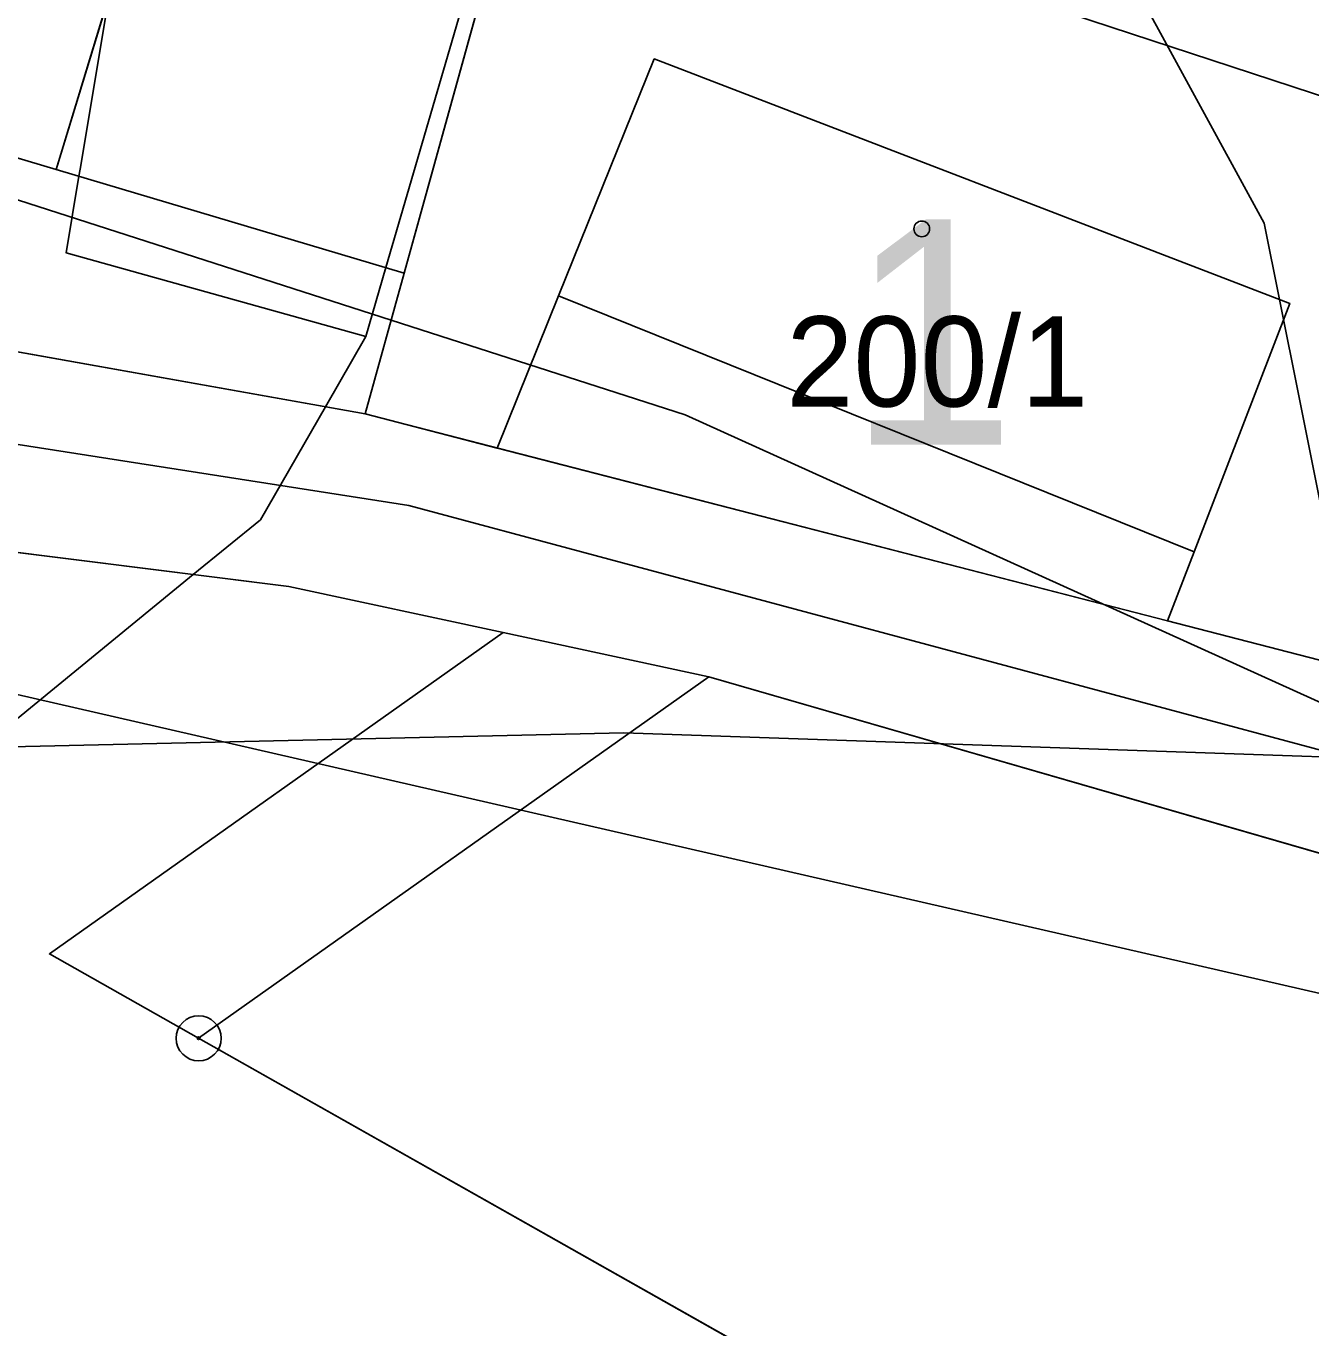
# Model space of a CAD drawing. Extents: x -706130 to -698555, y -971544 to -967260.
# Drawn here: x -703751.52 to -703723.03, y -970341.99 to -970313.12 of the extents above; entities that cross this region are included whole.
import ezdxf

# ---------------------------------------------------------------- set-up
doc = ezdxf.new("R2010")
doc.units = 0
for name, color, linetype in [('BPEJ hranice S', 7, 'Continuous'), ('BPEJ I-II trida ochrany S', 7, 'Continuous'), ('Docházková izochrona - VLAK N', 7, 'Continuous'), ('Hranice intravilán', 7, 'Continuous'), ('KN_Budovy', 7, 'Continuous'), ('KN_Budovy_cisla_domovni', 7, 'Continuous'), ('KN_Hranice_parcel', 7, 'Continuous'), ('KN_Hranice_parcel_vnitrni_kresba', 7, 'Continuous'), ('KN_Parcelni cisla', 7, 'Continuous'), ('KN_Polygon parcely', 7, 'Continuous'), ('KN_POZEMKY_13_ZASTAVENA PLOCHA', 7, 'Continuous'), ('KN_POZEMKY_14_OSTATNI PLOCHA', 7, 'Continuous'), ('KN_POZEMKY_5_ZAHRADA', 7, 'Continuous'), ('KN_POZEMKY_7_TTP', 7, 'Continuous'), ('KN_VYUZITI_17_ostatni plocha_ostatni komunikace', 7, 'Continuous'), ('KN_VYUZITI_23_ostatni plocha_manipulacni plocha', 7, 'Continuous'), ('KN_Značky bodu BP', 7, 'Continuous'), ('KN_Značky budov', 7, 'Continuous'), ('Komunikace mistni obsluzne - osy S', 7, 'Continuous'), ('OP lesa 30 m', 7, 'Continuous'), ('Plochy smíšené obytné venkovské S', 7, 'Continuous'), ('Plochy verejnych prostranstvi - komunikace ostatni S', 7, 'Continuous'), ('Plochy zemědělské všeobecné CELEK S', 7, 'Continuous'), ('Regulační bloky v krajině S', 7, 'Continuous'), ('Regulační bloky zastavěné S', 7, 'Continuous'), ('Trasy turistické N', 7, 'Continuous'), ('Vodovodní řady - rozváděcí S', 7, 'Continuous'), ('VÝŠKOPIS_vrstevnice hlavní', 7, 'Continuous'), ('Zastavene uzemi N', 7, 'Continuous'), ('Zastavene uzemi plochy N', 7, 'Continuous')]:
    doc.layers.add(name, color=color, linetype=linetype)

msp = doc.modelspace()

# ---------------------------------------------------------------- linework, layer by layer
at = {"layer": 'BPEJ hranice S'}
for points in [[(-703706.21, -970299.88), (-703738.09, -970298.78), (-703738.433, -970300.412), (-703738.606, -970300.403), (-703739.984, -970305.959), (-703740.406, -970307.661), (-703740.513, -970308.092), (-703743.537, -970318.478), (-703743.98, -970320.002), (-703750.626, -970318.152), (-703750.343, -970316.451), (-703750.317, -970316.296), (-703749.674, -970312.436), (-703749.528, -970311.561), (-703758.717, -970309.595), (-703758.602, -970307.109), (-703763.605, -970306.313), (-703764.786, -970306.126), (-703767.214, -970317.579), (-703767.617, -970319.481), (-703779.407, -970316.938)], [(-703722.205, -970326.79), (-703723.373, -970320.95), (-703723.638, -970319.627), (-703723.727, -970319.182), (-703724.064, -970317.494), (-703728.877, -970308.667), (-703729.639, -970307.269), (-703731.225, -970306.055), (-703738.456, -970300.518), (-703738.606, -970300.403), (-703738.433, -970300.412), (-703738.09, -970298.78), (-703706.21, -970299.88)], [(-703778.003, -970335.931), (-703771.474, -970334.73), (-703762.605, -970333.098), (-703752.163, -970328.849), (-703747.808, -970325.284), (-703746.322, -970324.068), (-703744.88, -970321.563), (-703743.98, -970320.002), (-703743.537, -970318.478), (-703740.513, -970308.092), (-703740.406, -970307.661), (-703739.984, -970305.959), (-703738.606, -970300.403), (-703738.456, -970300.518), (-703731.225, -970306.055), (-703729.639, -970307.269), (-703728.877, -970308.667), (-703724.064, -970317.494), (-703723.727, -970319.182), (-703723.638, -970319.627), (-703723.373, -970320.95), (-703722.205, -970326.79)]]:
    msp.add_lwpolyline(points, dxfattribs=at)
at = {"layer": 'BPEJ I-II trida ochrany S'}
msp.add_line((-703747.808, -970325.284), (-703799.81, -970318.76), dxfattribs=at)
msp.add_lwpolyline([(-703871.148, -970313.219), (-703866.143, -970313.622), (-703850.568, -970318.934), (-703834.64, -970325.662), (-703815.702, -970332.921), (-703794.994, -970335.931), (-703778.003, -970335.931), (-703771.474, -970334.73), (-703762.605, -970333.098), (-703752.163, -970328.849), (-703747.808, -970325.284)], dxfattribs=at)
at = {"layer": 'Docházková izochrona - VLAK N'}
msp.add_circle((-704165.451, -969778.767), 800, dxfattribs=at)
at = {"layer": 'Hranice intravilán'}
msp.add_lwpolyline([(-703779.568, -970321.3), (-703745.69, -970325.55), (-703740.94, -970326.57), (-703736.38, -970327.55), (-703708.6, -970335.58), (-703708.6, -970335.58), (-703697.44, -970337.82), (-703702.57, -970361.06), (-703680.99, -970373.62), (-703677.44, -970375.45), (-703667.6, -970380.62), (-703658.2, -970385.54), (-703677.81, -970390.42), (-703676.96, -970394.67), (-703680.68, -970395.2), (-703689.12, -970396.4), (-703695.42, -970397.52), (-703706.66, -970399.52), (-703700.52, -970426.11), (-703671.68, -970421.04), (-703635.34, -970415.7)], dxfattribs=at)
at = {"layer": 'KN_Budovy'}
for points in [[(-703750.85, -970316.3), (-703748.85, -970309.73), (-703756.89, -970307.28), (-703756.24, -970305.18), (-703762.65, -970303.23), (-703765.36, -970311.98)], [(-703737.59, -970313.85), (-703739.71, -970319.1), (-703725.62, -970324.78), (-703723.5, -970319.27)]]:
    msp.add_lwpolyline(points, close=True, dxfattribs=at)
at = {"layer": 'KN_Hranice_parcel'}
for p, q in [((-703743.13, -970318.6), (-703739.49, -970305.44)), ((-703767.1, -970317.6), (-703744, -970321.72)), ((-703744, -970321.72), (-703743.13, -970318.6)), ((-703744, -970321.72), (-703741.07, -970322.48)), ((-703741.07, -970322.48), (-703726.21, -970326.31)), ((-703726.21, -970326.31), (-703708.75, -970330.82)), ((-703702.57, -970361.06), (-703747.69, -970335.57))]:
    msp.add_line(p, q, dxfattribs=at)
for points in [[(-703743.13, -970318.6), (-703750.85, -970316.3), (-703748.85, -970309.73), (-703756.89, -970307.28), (-703756.24, -970305.18), (-703762.65, -970303.23), (-703765.36, -970311.98), (-703767.1, -970317.6)], [(-703747.69, -970335.57), (-703751, -970333.7), (-703740.94, -970326.57), (-703745.69, -970325.55), (-703799.81, -970318.76), (-703832.11, -970306.19), (-703836.12, -970303.81)], [(-703726.21, -970326.31), (-703725.62, -970324.78), (-703723.5, -970319.27), (-703737.59, -970313.85), (-703739.71, -970319.1), (-703741.07, -970322.48)], [(-703697.44, -970337.82), (-703708.6, -970335.58), (-703736.38, -970327.55), (-703747.69, -970335.57)]]:
    msp.add_lwpolyline(points, dxfattribs=at)
at = {"layer": 'KN_Hranice_parcel_vnitrni_kresba'}
for p, q in [((-703750.85, -970316.3), (-703765.36, -970311.98)), ((-703725.62, -970324.78), (-703739.71, -970319.1))]:
    msp.add_line(p, q, dxfattribs=at)
at = {"layer": 'KN_Polygon parcely'}
for points in [[(-703743.13, -970318.6), (-703739.49, -970305.44), (-703738.09, -970298.78), (-703775.52, -970299.64), (-703778.3, -970315.6), (-703767.1, -970317.6), (-703765.36, -970311.98), (-703762.65, -970303.23), (-703756.24, -970305.18), (-703756.89, -970307.28), (-703748.85, -970309.73), (-703750.85, -970316.3)], [(-703762.65, -970303.23), (-703765.36, -970311.98), (-703767.1, -970317.6), (-703744, -970321.72), (-703743.13, -970318.6), (-703750.85, -970316.3), (-703748.85, -970309.73), (-703756.89, -970307.28), (-703756.24, -970305.18)], [(-703708.75, -970330.82), (-703705.03, -970315.92), (-703739.49, -970305.44), (-703743.13, -970318.6), (-703744, -970321.72), (-703741.07, -970322.48), (-703739.71, -970319.1), (-703737.59, -970313.85), (-703723.5, -970319.27), (-703725.62, -970324.78), (-703726.21, -970326.31)], [(-703723.5, -970319.27), (-703737.59, -970313.85), (-703739.71, -970319.1), (-703741.07, -970322.48), (-703726.21, -970326.31), (-703725.62, -970324.78)], [(-703708.6, -970335.58), (-703736.38, -970327.55), (-703747.69, -970335.57), (-703702.57, -970361.06), (-703697.44, -970337.82)]]:
    msp.add_lwpolyline(points, close=True, dxfattribs=at)
for points in [[(-703634.72, -970358.12), (-703636.8, -970356.67), (-703639.36, -970354.95), (-703648.37, -970348.91), (-703679.36, -970337.91), (-703708.75, -970330.82), (-703726.21, -970326.31), (-703741.07, -970322.48), (-703744, -970321.72), (-703767.1, -970317.6), (-703778.3, -970315.6)], [(-703799.81, -970318.76), (-703745.69, -970325.55), (-703740.94, -970326.57), (-703751, -970333.7), (-703747.69, -970335.57), (-703736.38, -970327.55), (-703708.6, -970335.58), (-703697.44, -970337.82), (-703679.83, -970341.68), (-703668.85, -970345.79), (-703666.22, -970346.77), (-703650.61, -970352.61), (-703647.74, -970354.41), (-703641.62, -970358.25), (-703636.11, -970363.08), (-703623.01, -970370.91)], [(-703781.1, -970410.72), (-703763.94, -970409.03), (-703727.07, -970403.05), (-703717.43, -970401.38), (-703706.66, -970399.52), (-703698.37, -970398.04), (-703695.42, -970397.52), (-703690.3, -970396.61), (-703677.44, -970375.45), (-703680.99, -970373.62), (-703702.57, -970361.06), (-703747.69, -970335.57), (-703751, -970333.7), (-703740.94, -970326.57), (-703745.69, -970325.55), (-703799.81, -970318.76)]]:
    msp.add_lwpolyline(points, dxfattribs=at)
at = {"layer": 'KN_POZEMKY_13_ZASTAVENA PLOCHA'}
for p, q in [((-703748.85, -970309.73), (-703750.85, -970316.3)), ((-703739.71, -970319.1), (-703737.59, -970313.85)), ((-703737.59, -970313.85), (-703723.5, -970319.27)), ((-703750.85, -970316.3), (-703743.13, -970318.6)), ((-703744, -970321.72), (-703767.1, -970317.6)), ((-703743.13, -970318.6), (-703744, -970321.72)), ((-703741.07, -970322.48), (-703739.71, -970319.1)), ((-703723.5, -970319.27), (-703725.62, -970324.78)), ((-703726.21, -970326.31), (-703741.07, -970322.48)), ((-703725.62, -970324.78), (-703726.21, -970326.31))]:
    msp.add_line(p, q, dxfattribs=at)
at = {"layer": 'KN_POZEMKY_14_OSTATNI PLOCHA'}
for p, q in [((-703739.49, -970305.44), (-703743.13, -970318.6)), ((-703750.85, -970316.3), (-703748.85, -970309.73)), ((-703743.13, -970318.6), (-703750.85, -970316.3)), ((-703767.1, -970317.6), (-703744, -970321.72)), ((-703745.69, -970325.55), (-703799.81, -970318.76)), ((-703744, -970321.72), (-703741.07, -970322.48)), ((-703741.07, -970322.48), (-703726.21, -970326.31)), ((-703740.94, -970326.57), (-703745.69, -970325.55)), ((-703726.21, -970326.31), (-703708.75, -970330.82)), ((-703751, -970333.7), (-703740.94, -970326.57)), ((-703736.38, -970327.55), (-703747.69, -970335.57)), ((-703708.6, -970335.58), (-703736.38, -970327.55)), ((-703747.69, -970335.57), (-703751, -970333.7))]:
    msp.add_line(p, q, dxfattribs=at)
at = {"layer": 'KN_POZEMKY_5_ZAHRADA'}
for p, q in [((-703743.13, -970318.6), (-703739.49, -970305.44)), ((-703737.59, -970313.85), (-703739.71, -970319.1)), ((-703723.5, -970319.27), (-703737.59, -970313.85)), ((-703744, -970321.72), (-703743.13, -970318.6)), ((-703739.71, -970319.1), (-703741.07, -970322.48)), ((-703725.62, -970324.78), (-703723.5, -970319.27)), ((-703741.07, -970322.48), (-703744, -970321.72)), ((-703726.21, -970326.31), (-703725.62, -970324.78)), ((-703708.75, -970330.82), (-703726.21, -970326.31)), ((-703747.69, -970335.57), (-703736.38, -970327.55)), ((-703736.38, -970327.55), (-703708.6, -970335.58)), ((-703702.57, -970361.06), (-703747.69, -970335.57))]:
    msp.add_line(p, q, dxfattribs=at)
at = {"layer": 'KN_POZEMKY_7_TTP'}
for p, q in [((-703799.81, -970318.76), (-703745.69, -970325.55)), ((-703745.69, -970325.55), (-703740.94, -970326.57)), ((-703740.94, -970326.57), (-703751, -970333.7)), ((-703751, -970333.7), (-703747.69, -970335.57)), ((-703747.69, -970335.57), (-703702.57, -970361.06))]:
    msp.add_line(p, q, dxfattribs=at)
at = {"layer": 'KN_VYUZITI_17_ostatni plocha_ostatni komunikace'}
for p, q in [((-703767.1, -970317.6), (-703744, -970321.72)), ((-703745.69, -970325.55), (-703799.81, -970318.76)), ((-703744, -970321.72), (-703741.07, -970322.48)), ((-703741.07, -970322.48), (-703726.21, -970326.31)), ((-703740.94, -970326.57), (-703745.69, -970325.55)), ((-703726.21, -970326.31), (-703708.75, -970330.82)), ((-703751, -970333.7), (-703740.94, -970326.57)), ((-703736.38, -970327.55), (-703747.69, -970335.57)), ((-703708.6, -970335.58), (-703736.38, -970327.55)), ((-703747.69, -970335.57), (-703751, -970333.7))]:
    msp.add_line(p, q, dxfattribs=at)
at = {"layer": 'KN_VYUZITI_23_ostatni plocha_manipulacni plocha'}
for p, q in [((-703739.49, -970305.44), (-703743.13, -970318.6)), ((-703750.85, -970316.3), (-703748.85, -970309.73)), ((-703743.13, -970318.6), (-703750.85, -970316.3))]:
    msp.add_line(p, q, dxfattribs=at)
at = {"layer": 'KN_Značky bodu BP'}
for radius in [0.5, 0.0303]:
    msp.add_circle((-703747.69, -970335.57), radius, dxfattribs=at)
at = {"layer": 'KN_Značky budov'}
msp.add_circle((-703731.657, -970317.619), 0.175, dxfattribs=at)
at = {"layer": 'Komunikace mistni obsluzne - osy S'}
msp.add_lwpolyline([(-703799.428, -970313.344), (-703772.67, -970319.119), (-703743.027, -970323.757), (-703708.137, -970333.12), (-703680.068, -970339.508), (-703649.725, -970350.621), (-703637.833, -970358.584), (-703617.917, -970371.863), (-703601.041, -970383.676), (-703594.395, -970389.101), (-703577.781, -970405.465), (-703560.38, -970424.891), (-703546.214, -970436.092), (-703539.83, -970448.867), (-703526.801, -970463.743), (-703512.023, -970487.895), (-703508.088, -970496.558), (-703493.66, -970517.034), (-703472.761, -970538.298), (-703457.371, -970558.511), (-703445.042, -970579.512), (-703433.936, -970599.551), (-703430.788, -970606.026), (-703418.218, -970645.464)], dxfattribs=at)
at = {"layer": 'OP lesa 30 m'}
msp.add_lwpolyline([(-703831.648, -970331.222), (-703808.468, -970330.408), (-703774.83, -970329.632), (-703738.263, -970328.792), (-703707.764, -970329.844), (-703705.798, -970329.98), (-703676.368, -970333.676)], dxfattribs=at)
at = {"layer": 'Plochy smíšené obytné venkovské S'}
for p, q in [((-703767.1, -970317.6), (-703744, -970321.72)), ((-703744, -970321.72), (-703741.07, -970322.48)), ((-703741.07, -970322.48), (-703726.21, -970326.31)), ((-703726.21, -970326.31), (-703708.75, -970330.82)), ((-703747.69, -970335.57), (-703702.57, -970361.06))]:
    msp.add_line(p, q, dxfattribs=at)
msp.add_lwpolyline([(-703697.44, -970337.82), (-703708.6, -970335.58), (-703736.38, -970327.55), (-703747.69, -970335.57)], dxfattribs=at)
at = {"layer": 'Plochy verejnych prostranstvi - komunikace ostatni S'}
for points in [[(-703636.8, -970356.67), (-703639.36, -970354.95), (-703648.37, -970348.91), (-703679.36, -970337.91), (-703708.75, -970330.82), (-703726.21, -970326.31), (-703741.07, -970322.48), (-703744, -970321.72), (-703767.1, -970317.6), (-703778.3, -970315.6), (-703800.34, -970310.36), (-703832.7, -970301.24), (-703833.56, -970299.93), (-703835.24, -970297.19), (-703841.1, -970287.62), (-703842.85, -970284.68), (-703846.02, -970280.19), (-703897.1, -970221.34), (-703897.74, -970209.3), (-703903.88, -970183.76), (-703945.94, -970163.28), (-703988.89, -970158.47)], [(-703799.81, -970318.76), (-703745.69, -970325.55), (-703740.94, -970326.57), (-703751, -970333.7), (-703747.69, -970335.57), (-703736.38, -970327.55), (-703708.6, -970335.58), (-703697.44, -970337.82), (-703679.83, -970341.68), (-703668.85, -970345.79), (-703666.22, -970346.77), (-703650.61, -970352.61), (-703647.74, -970354.41), (-703641.62, -970358.25), (-703636.11, -970363.08), (-703623.01, -970370.91)]]:
    msp.add_lwpolyline(points, dxfattribs=at)
at = {"layer": 'Plochy zemědělské všeobecné CELEK S'}
for p, q in [((-703745.69, -970325.55), (-703799.81, -970318.76)), ((-703740.94, -970326.57), (-703745.69, -970325.55)), ((-703751, -970333.7), (-703740.94, -970326.57)), ((-703747.69, -970335.57), (-703751, -970333.7)), ((-703702.57, -970361.06), (-703747.69, -970335.57))]:
    msp.add_line(p, q, dxfattribs=at)
at = {"layer": 'Regulační bloky v krajině S'}
for p, q in [((-703745.69, -970325.55), (-703799.81, -970318.76)), ((-703740.94, -970326.57), (-703745.69, -970325.55)), ((-703751, -970333.7), (-703740.94, -970326.57)), ((-703747.69, -970335.57), (-703751, -970333.7)), ((-703702.57, -970361.06), (-703747.69, -970335.57))]:
    msp.add_line(p, q, dxfattribs=at)
at = {"layer": 'Regulační bloky zastavěné S'}
for p, q in [((-703767.1, -970317.6), (-703744, -970321.72)), ((-703744, -970321.72), (-703741.07, -970322.48)), ((-703741.07, -970322.48), (-703726.21, -970326.31)), ((-703726.21, -970326.31), (-703708.75, -970330.82)), ((-703747.69, -970335.57), (-703702.57, -970361.06))]:
    msp.add_line(p, q, dxfattribs=at)
for points in [[(-703636.8, -970356.67), (-703639.36, -970354.95), (-703648.37, -970348.91), (-703679.36, -970337.91), (-703708.75, -970330.82), (-703726.21, -970326.31), (-703741.07, -970322.48), (-703744, -970321.72), (-703767.1, -970317.6), (-703778.3, -970315.6), (-703800.34, -970310.36), (-703832.7, -970301.24), (-703833.56, -970299.93), (-703835.24, -970297.19), (-703841.1, -970287.62), (-703842.85, -970284.68)], [(-703799.81, -970318.76), (-703745.69, -970325.55), (-703740.94, -970326.57), (-703751, -970333.7), (-703747.69, -970335.57), (-703736.38, -970327.55), (-703708.6, -970335.58), (-703697.44, -970337.82), (-703679.83, -970341.68), (-703668.85, -970345.79), (-703666.22, -970346.77), (-703650.61, -970352.61), (-703647.74, -970354.41), (-703641.62, -970358.25), (-703636.11, -970363.08), (-703623.01, -970370.91)], [(-703697.44, -970337.82), (-703708.6, -970335.58), (-703736.38, -970327.55), (-703747.69, -970335.57)]]:
    msp.add_lwpolyline(points, dxfattribs=at)
at = {"layer": 'Trasy turistické N'}
msp.add_lwpolyline([(-703778.3, -970315.6), (-703744, -970321.72), (-703726.21, -970326.31), (-703708.75, -970330.82), (-703679.36, -970337.91), (-703648.37, -970348.91), (-703639.36, -970354.95), (-703605.17, -970378.02)], dxfattribs=at)
at = {"layer": 'Vodovodní řady - rozváděcí S'}
msp.add_lwpolyline([(-703414.392, -970657.693), (-703429.867, -970607.822), (-703442.266, -970580.55), (-703453.418, -970563.041), (-703463.4, -970548.877), (-703475.5, -970533.543), (-703488.102, -970519.658), (-703499.868, -970504.849), (-703513.523, -970483.871), (-703531.459, -970457.7), (-703535.385, -970452.279), (-703550.662, -970437.263), (-703601.286, -970390.979), (-703638.654, -970361.134), (-703658.242, -970351.978), (-703680.412, -970345.708), (-703705.115, -970338.641), (-703778.014, -970321.904)], dxfattribs=at)
at = {"layer": 'VÝŠKOPIS_vrstevnice hlavní'}
for points in [[(-703756.021, -970289.924), (-703756.021, -970293.348), (-703754.451, -970297.914), (-703749.03, -970303.906), (-703745.464, -970306.474), (-703736.903, -970310.04), (-703709.511, -970319.029), (-703692.39, -970326.163), (-703670.133, -970337.148), (-703652.87, -970347.706), (-703628.759, -970365.539)], [(-703783.414, -970306.759), (-703736.903, -970321.739), (-703718.642, -970330.014), (-703712.507, -970335.293), (-703706.657, -970346.707), (-703705.373, -970352.414), (-703706.514, -970358.406), (-703710.081, -970364.541), (-703715.075, -970369.962), (-703724.634, -970376.525), (-703738.33, -970383.373), (-703750.885, -970388.224), (-703769.147, -970393.788), (-703778.278, -970395.643)]]:
    msp.add_lwpolyline(points, dxfattribs=at)
at = {"layer": 'Zastavene uzemi N'}
msp.add_lwpolyline([(-703779.568, -970321.3), (-703745.69, -970325.55), (-703740.94, -970326.57), (-703736.38, -970327.55), (-703747.69, -970335.57), (-703702.57, -970361.06), (-703680.99, -970373.62), (-703677.44, -970375.45), (-703675.96, -970376.22), (-703675.14, -970376.64), (-703674.12, -970377.18), (-703667.6, -970380.62), (-703658.2, -970385.54)], dxfattribs=at)
at = {"layer": 'Zastavene uzemi plochy N'}
msp.add_lwpolyline([(-703779.568, -970321.3), (-703745.69, -970325.55), (-703740.94, -970326.57), (-703736.38, -970327.55), (-703747.69, -970335.57), (-703702.57, -970361.06), (-703680.99, -970373.62), (-703677.44, -970375.45), (-703675.96, -970376.22), (-703675.14, -970376.64), (-703674.12, -970377.18), (-703667.6, -970380.62), (-703658.2, -970385.54)], dxfattribs=at)

# ---------------------------------------------------------------- texts
at = {"layer": 'KN_Budovy_cisla_domovni'}
msp.add_text('1', height=5, dxfattribs=at).set_placement((-703733.289, -970322.404))
at = {"layer": 'KN_Parcelni cisla'}
msp.add_text('200/1', height=2, dxfattribs=at).set_placement((-703734.66, -970321.559))

doc.saveas('drawing.dxf')
